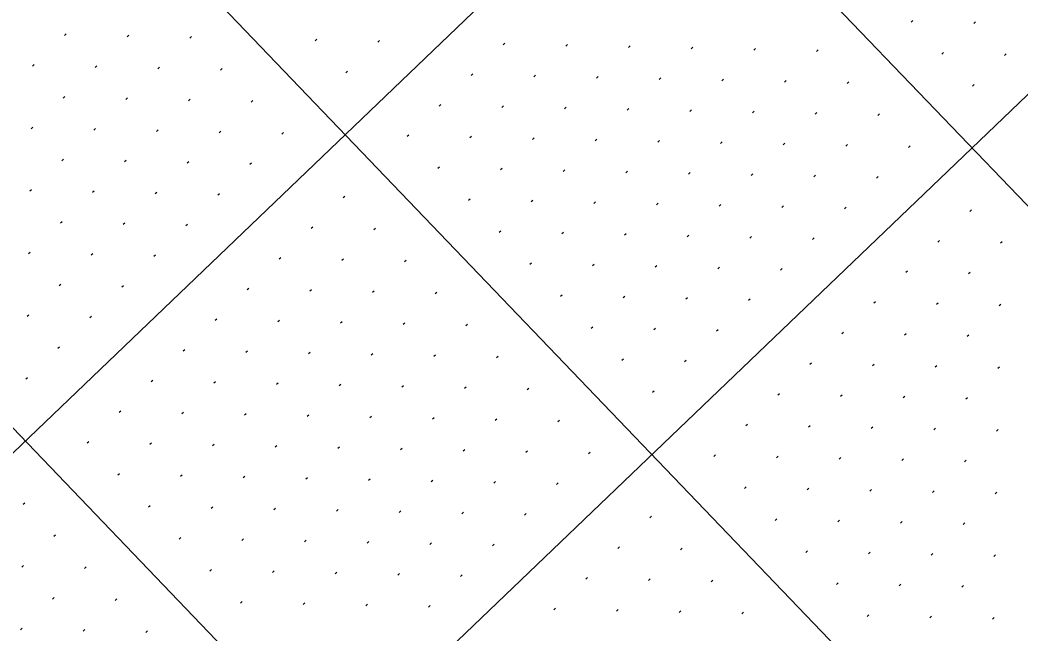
# Model space of a CAD drawing. Extents: x 2148987 to 2151117, y 142806 to 144993.
# Drawn here: x 2149757.5 to 2149870.3, y 143833.4 to 143902.6 of the extents above; entities that cross this region are included whole.
import ezdxf

# ---------------------------------------------------------------- set-up
doc = ezdxf.new("R2010")
doc.units = 0
doc.layers.add('PR_PIER_PH3', color=7, linetype='Continuous')
doc.layers.add('SHT_Profile_Grid_Minor', color=7, linetype='Continuous')

msp = doc.modelspace()

# ---------------------------------------------------------------- linework, layer by layer
at = {"layer": 'PR_PIER_PH3'}
for p, q in [((2150434.94, 144503.77), (2149297.81, 143414.02)), ((2150469.54, 144467.67), (2149332.4, 143377.92)), ((2149622.71, 144140.89), (2149916.82, 143833.99)), ((2149622.71, 144140.89), (2149916.82, 143833.99)), ((2149586.61, 144106.3), (2149932.56, 143745.3)), ((2149550.51, 144071.7), (2149896.46, 143710.71))]:
    msp.add_line(p, q, dxfattribs=at)
at = {"layer": 'SHT_Profile_Grid_Minor'}
for p, q in [((2149858.19, 143902.57), (2149858.01, 143902.4)), ((2149865.26, 143902.42), (2149865.08, 143902.25)), ((2149762.68, 143901.07), (2149762.5, 143900.9)), ((2149769.75, 143900.92), (2149769.57, 143900.75)), ((2149776.82, 143900.77), (2149776.64, 143900.6)), ((2149790.96, 143900.47), (2149790.78, 143900.3)), ((2149798.03, 143900.32), (2149797.85, 143900.15)), ((2149812.17, 143900.02), (2149811.99, 143899.84)), ((2149819.24, 143899.87), (2149819.05, 143899.69)), ((2149826.3, 143899.72), (2149826.12, 143899.54)), ((2149833.37, 143899.57), (2149833.19, 143899.39)), ((2149840.44, 143899.42), (2149840.26, 143899.24)), ((2149847.51, 143899.27), (2149847.33, 143899.09)), ((2149861.65, 143898.96), (2149861.47, 143898.79)), ((2149868.72, 143898.81), (2149868.54, 143898.64)), ((2149759.07, 143897.61), (2149758.89, 143897.44)), ((2149766.14, 143897.46), (2149765.96, 143897.29)), ((2149773.21, 143897.31), (2149773.03, 143897.14)), ((2149780.28, 143897.16), (2149780.1, 143896.99)), ((2149794.42, 143896.86), (2149794.24, 143896.69)), ((2149808.56, 143896.56), (2149808.38, 143896.38)), ((2149815.63, 143896.41), (2149815.44, 143896.23)), ((2149822.69, 143896.26), (2149822.51, 143896.08)), ((2149829.76, 143896.11), (2149829.58, 143895.93)), ((2149836.83, 143895.96), (2149836.65, 143895.78)), ((2149843.9, 143895.81), (2149843.72, 143895.63)), ((2149850.97, 143895.66), (2149850.79, 143895.48)), ((2149865.11, 143895.35), (2149864.93, 143895.18)), ((2149762.53, 143894), (2149762.35, 143893.83)), ((2149769.6, 143893.85), (2149769.42, 143893.68)), ((2149776.67, 143893.7), (2149776.49, 143893.53)), ((2149783.74, 143893.55), (2149783.56, 143893.38)), ((2149804.95, 143893.1), (2149804.77, 143892.93)), ((2149812.02, 143892.95), (2149811.84, 143892.77)), ((2149819.08, 143892.8), (2149818.9, 143892.62)), ((2149826.15, 143892.65), (2149825.97, 143892.47)), ((2149833.22, 143892.5), (2149833.04, 143892.32)), ((2149840.29, 143892.35), (2149840.11, 143892.17)), ((2149847.36, 143892.2), (2149847.18, 143892.02)), ((2149854.43, 143892.05), (2149854.25, 143891.87)), ((2149758.92, 143890.54), (2149758.74, 143890.37)), ((2149765.99, 143890.39), (2149765.81, 143890.22)), ((2149773.06, 143890.24), (2149772.88, 143890.07)), ((2149780.13, 143890.09), (2149779.95, 143889.92)), ((2149787.2, 143889.94), (2149787.02, 143889.77)), ((2149801.34, 143889.64), (2149801.16, 143889.47)), ((2149808.41, 143889.49), (2149808.23, 143889.32)), ((2149815.48, 143889.34), (2149815.29, 143889.16)), ((2149822.54, 143889.19), (2149822.36, 143889.01)), ((2149829.61, 143889.04), (2149829.43, 143888.86)), ((2149836.68, 143888.89), (2149836.5, 143888.71)), ((2149843.75, 143888.74), (2149843.57, 143888.56)), ((2149850.82, 143888.59), (2149850.64, 143888.41)), ((2149857.89, 143888.44), (2149857.71, 143888.26)), ((2149762.38, 143886.93), (2149762.2, 143886.76)), ((2149769.45, 143886.78), (2149769.27, 143886.61)), ((2149776.52, 143886.63), (2149776.34, 143886.46)), ((2149783.59, 143886.48), (2149783.41, 143886.31)), ((2149804.8, 143886.03), (2149804.62, 143885.86)), ((2149811.87, 143885.88), (2149811.68, 143885.71)), ((2149818.93, 143885.73), (2149818.75, 143885.55)), ((2149826, 143885.58), (2149825.82, 143885.4)), ((2149833.07, 143885.43), (2149832.89, 143885.25)), ((2149840.14, 143885.28), (2149839.96, 143885.1)), ((2149847.21, 143885.13), (2149847.03, 143884.95)), ((2149854.28, 143884.98), (2149854.1, 143884.8)), ((2149758.77, 143883.47), (2149758.59, 143883.3)), ((2149765.84, 143883.32), (2149765.66, 143883.15)), ((2149772.91, 143883.17), (2149772.73, 143883)), ((2149779.98, 143883.02), (2149779.8, 143882.85)), ((2149794.12, 143882.72), (2149793.94, 143882.55)), ((2149808.26, 143882.42), (2149808.07, 143882.25)), ((2149815.32, 143882.27), (2149815.14, 143882.1)), ((2149822.39, 143882.12), (2149822.21, 143881.94)), ((2149829.46, 143881.97), (2149829.28, 143881.79)), ((2149836.53, 143881.82), (2149836.35, 143881.64)), ((2149843.6, 143881.67), (2149843.42, 143881.49)), ((2149850.67, 143881.52), (2149850.49, 143881.34)), ((2149864.81, 143881.22), (2149864.63, 143881.04)), ((2149762.23, 143879.86), (2149762.05, 143879.69)), ((2149769.3, 143879.71), (2149769.12, 143879.54)), ((2149776.37, 143879.56), (2149776.19, 143879.39)), ((2149790.51, 143879.26), (2149790.33, 143879.09)), ((2149797.58, 143879.11), (2149797.4, 143878.94)), ((2149811.71, 143878.81), (2149811.53, 143878.64)), ((2149818.78, 143878.66), (2149818.6, 143878.49)), ((2149825.85, 143878.51), (2149825.67, 143878.34)), ((2149832.92, 143878.36), (2149832.74, 143878.18)), ((2149839.99, 143878.21), (2149839.81, 143878.03)), ((2149847.06, 143878.06), (2149846.88, 143877.88)), ((2149861.2, 143877.76), (2149861.02, 143877.58)), ((2149868.27, 143877.61), (2149868.09, 143877.43)), ((2149758.62, 143876.4), (2149758.44, 143876.23)), ((2149765.69, 143876.25), (2149765.51, 143876.08)), ((2149772.76, 143876.1), (2149772.58, 143875.93)), ((2149786.9, 143875.8), (2149786.72, 143875.63)), ((2149793.97, 143875.65), (2149793.79, 143875.48)), ((2149801.04, 143875.5), (2149800.85, 143875.33)), ((2149815.17, 143875.2), (2149814.99, 143875.03)), ((2149822.24, 143875.05), (2149822.06, 143874.88)), ((2149829.31, 143874.9), (2149829.13, 143874.73)), ((2149836.38, 143874.75), (2149836.2, 143874.57)), ((2149843.45, 143874.6), (2149843.27, 143874.42)), ((2149857.59, 143874.3), (2149857.41, 143874.12)), ((2149864.66, 143874.15), (2149864.48, 143873.97)), ((2149762.08, 143872.79), (2149761.9, 143872.62)), ((2149769.15, 143872.64), (2149768.97, 143872.47)), ((2149783.29, 143872.34), (2149783.11, 143872.17)), ((2149790.36, 143872.19), (2149790.18, 143872.02)), ((2149797.43, 143872.04), (2149797.24, 143871.87)), ((2149804.49, 143871.89), (2149804.31, 143871.72)), ((2149818.63, 143871.59), (2149818.45, 143871.42)), ((2149825.7, 143871.44), (2149825.52, 143871.27)), ((2149832.77, 143871.29), (2149832.59, 143871.12)), ((2149839.84, 143871.14), (2149839.66, 143870.96)), ((2149853.98, 143870.84), (2149853.8, 143870.66)), ((2149861.05, 143870.69), (2149860.87, 143870.51)), ((2149868.12, 143870.54), (2149867.94, 143870.36)), ((2149758.47, 143869.33), (2149758.29, 143869.16)), ((2149765.54, 143869.18), (2149765.36, 143869.01)), ((2149779.68, 143868.88), (2149779.5, 143868.71)), ((2149786.75, 143868.73), (2149786.57, 143868.56)), ((2149793.82, 143868.58), (2149793.63, 143868.41)), ((2149800.88, 143868.43), (2149800.7, 143868.26)), ((2149807.95, 143868.28), (2149807.77, 143868.11)), ((2149822.09, 143867.98), (2149821.91, 143867.81)), ((2149829.16, 143867.83), (2149828.98, 143867.66)), ((2149836.23, 143867.68), (2149836.05, 143867.51)), ((2149850.37, 143867.38), (2149850.19, 143867.2)), ((2149857.44, 143867.23), (2149857.26, 143867.05)), ((2149864.51, 143867.08), (2149864.33, 143866.9)), ((2149761.93, 143865.72), (2149761.75, 143865.55)), ((2149776.07, 143865.42), (2149775.89, 143865.25)), ((2149783.14, 143865.27), (2149782.96, 143865.1)), ((2149790.21, 143865.12), (2149790.02, 143864.95)), ((2149797.27, 143864.97), (2149797.09, 143864.8)), ((2149804.34, 143864.82), (2149804.16, 143864.65)), ((2149811.41, 143864.67), (2149811.23, 143864.5)), ((2149825.55, 143864.37), (2149825.37, 143864.2)), ((2149832.62, 143864.22), (2149832.44, 143864.05)), ((2149846.76, 143863.92), (2149846.58, 143863.74)), ((2149853.83, 143863.77), (2149853.65, 143863.59)), ((2149860.9, 143863.62), (2149860.72, 143863.44)), ((2149867.97, 143863.47), (2149867.79, 143863.29)), ((2149758.32, 143862.26), (2149758.14, 143862.09)), ((2149772.46, 143861.96), (2149772.28, 143861.79)), ((2149779.53, 143861.81), (2149779.35, 143861.64)), ((2149786.6, 143861.66), (2149786.41, 143861.49)), ((2149793.66, 143861.51), (2149793.48, 143861.34)), ((2149800.73, 143861.36), (2149800.55, 143861.19)), ((2149807.8, 143861.21), (2149807.62, 143861.04)), ((2149814.87, 143861.06), (2149814.69, 143860.89)), ((2149829.01, 143860.76), (2149828.83, 143860.59)), ((2149843.15, 143860.46), (2149842.97, 143860.29)), ((2149850.22, 143860.31), (2149850.04, 143860.13)), ((2149857.29, 143860.16), (2149857.11, 143859.98)), ((2149864.36, 143860.01), (2149864.18, 143859.83)), ((2149768.85, 143858.5), (2149768.67, 143858.33)), ((2149775.92, 143858.35), (2149775.74, 143858.18)), ((2149782.99, 143858.2), (2149782.8, 143858.03)), ((2149790.05, 143858.05), (2149789.87, 143857.88)), ((2149797.12, 143857.9), (2149796.94, 143857.73)), ((2149804.19, 143857.75), (2149804.01, 143857.58)), ((2149811.26, 143857.6), (2149811.08, 143857.43)), ((2149818.33, 143857.45), (2149818.15, 143857.28)), ((2149839.54, 143857), (2149839.36, 143856.83)), ((2149846.61, 143856.85), (2149846.43, 143856.68)), ((2149853.68, 143856.7), (2149853.5, 143856.52)), ((2149860.75, 143856.55), (2149860.57, 143856.37)), ((2149867.82, 143856.4), (2149867.64, 143856.22)), ((2149765.24, 143855.04), (2149765.06, 143854.87)), ((2149772.31, 143854.89), (2149772.13, 143854.72)), ((2149779.38, 143854.74), (2149779.19, 143854.57)), ((2149786.44, 143854.59), (2149786.26, 143854.42)), ((2149793.51, 143854.44), (2149793.33, 143854.27)), ((2149800.58, 143854.29), (2149800.4, 143854.12)), ((2149807.65, 143854.14), (2149807.47, 143853.97)), ((2149814.72, 143853.99), (2149814.54, 143853.82)), ((2149821.79, 143853.84), (2149821.61, 143853.67)), ((2149835.93, 143853.54), (2149835.75, 143853.37)), ((2149843, 143853.39), (2149842.82, 143853.22)), ((2149850.07, 143853.24), (2149849.89, 143853.07)), ((2149857.14, 143853.09), (2149856.96, 143852.91)), ((2149864.21, 143852.94), (2149864.03, 143852.76)), ((2149768.7, 143851.43), (2149768.52, 143851.26)), ((2149775.77, 143851.28), (2149775.59, 143851.11)), ((2149782.84, 143851.13), (2149782.65, 143850.96)), ((2149789.9, 143850.98), (2149789.72, 143850.81)), ((2149796.97, 143850.83), (2149796.79, 143850.66)), ((2149804.04, 143850.68), (2149803.86, 143850.51)), ((2149811.11, 143850.53), (2149810.93, 143850.36)), ((2149818.18, 143850.38), (2149818, 143850.21)), ((2149839.39, 143849.93), (2149839.21, 143849.76)), ((2149846.46, 143849.78), (2149846.28, 143849.61)), ((2149853.53, 143849.63), (2149853.35, 143849.46)), ((2149860.6, 143849.48), (2149860.42, 143849.3)), ((2149867.67, 143849.33), (2149867.49, 143849.15)), ((2149758.02, 143848.12), (2149757.84, 143847.95)), ((2149772.16, 143847.82), (2149771.98, 143847.65)), ((2149779.23, 143847.67), (2149779.04, 143847.5)), ((2149786.29, 143847.52), (2149786.11, 143847.35)), ((2149793.36, 143847.37), (2149793.18, 143847.2)), ((2149800.43, 143847.22), (2149800.25, 143847.05)), ((2149807.5, 143847.07), (2149807.32, 143846.9)), ((2149814.57, 143846.92), (2149814.39, 143846.75)), ((2149828.71, 143846.62), (2149828.53, 143846.45)), ((2149842.85, 143846.32), (2149842.67, 143846.15)), ((2149849.92, 143846.17), (2149849.74, 143846)), ((2149856.99, 143846.02), (2149856.81, 143845.85)), ((2149864.06, 143845.87), (2149863.88, 143845.7)), ((2149761.48, 143844.51), (2149761.3, 143844.34)), ((2149775.62, 143844.21), (2149775.43, 143844.04)), ((2149782.68, 143844.06), (2149782.5, 143843.89)), ((2149789.75, 143843.91), (2149789.57, 143843.74)), ((2149796.82, 143843.76), (2149796.64, 143843.59)), ((2149803.89, 143843.61), (2149803.71, 143843.44)), ((2149810.96, 143843.46), (2149810.78, 143843.29)), ((2149825.1, 143843.16), (2149824.92, 143842.99)), ((2149832.17, 143843.01), (2149831.99, 143842.84)), ((2149846.31, 143842.71), (2149846.13, 143842.54)), ((2149853.38, 143842.56), (2149853.2, 143842.39)), ((2149860.45, 143842.41), (2149860.27, 143842.24)), ((2149867.52, 143842.26), (2149867.34, 143842.09)), ((2149757.87, 143841.06), (2149757.69, 143840.88)), ((2149764.94, 143840.9), (2149764.76, 143840.73)), ((2149779.07, 143840.6), (2149778.89, 143840.43)), ((2149786.14, 143840.45), (2149785.96, 143840.28)), ((2149793.21, 143840.3), (2149793.03, 143840.13)), ((2149800.28, 143840.15), (2149800.1, 143839.98)), ((2149807.35, 143840), (2149807.17, 143839.83)), ((2149821.49, 143839.7), (2149821.31, 143839.53)), ((2149828.56, 143839.55), (2149828.38, 143839.38)), ((2149835.63, 143839.4), (2149835.45, 143839.23)), ((2149849.77, 143839.1), (2149849.59, 143838.93)), ((2149856.84, 143838.95), (2149856.66, 143838.78)), ((2149863.91, 143838.8), (2149863.73, 143838.63)), ((2149761.33, 143837.45), (2149761.15, 143837.27)), ((2149768.4, 143837.29), (2149768.21, 143837.12)), ((2149782.53, 143836.99), (2149782.35, 143836.82)), ((2149789.6, 143836.84), (2149789.42, 143836.67)), ((2149796.67, 143836.69), (2149796.49, 143836.52)), ((2149803.74, 143836.54), (2149803.56, 143836.37)), ((2149817.88, 143836.24), (2149817.7, 143836.07)), ((2149824.95, 143836.09), (2149824.77, 143835.92)), ((2149832.02, 143835.94), (2149831.84, 143835.77)), ((2149839.09, 143835.79), (2149838.91, 143835.62)), ((2149853.23, 143835.49), (2149853.05, 143835.32)), ((2149860.3, 143835.34), (2149860.12, 143835.17)), ((2149867.37, 143835.19), (2149867.19, 143835.02)), ((2149757.72, 143833.99), (2149757.54, 143833.81)), ((2149764.79, 143833.84), (2149764.6, 143833.66)), ((2149771.85, 143833.68), (2149771.67, 143833.51))]:
    msp.add_line(p, q, dxfattribs=at)

doc.saveas('drawing.dxf')
